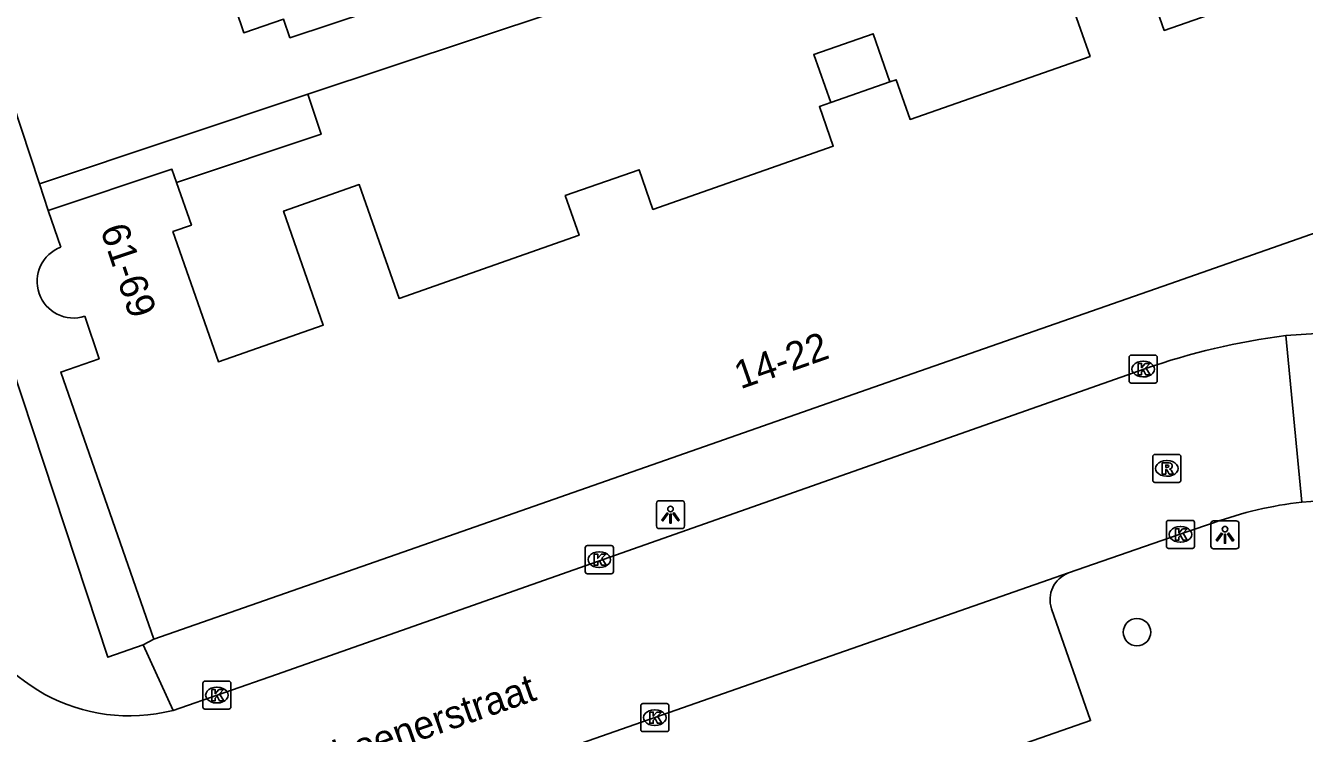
# Model space of a CAD drawing. Extents: x 159377 to 159983, y 382996 to 383595.
# Drawn here: x 159592.93 to 159638.52, y 383285.73 to 383310.98 of the extents above; entities that cross this region are included whole.
import ezdxf

# ---------------------------------------------------------------- set-up
doc = ezdxf.new("R2010")
doc.units = 0
for name, color, linetype in [('IMGEO_Boom', 7, 'Continuous'), ('IMGEO_Kolk', 7, 'Continuous'), ('IMGEO_Lichtpunt', 7, 'Continuous'), ('IMGEO_Openbare_ruimte_label', 7, 'Continuous'), ('IMGEO_Pand', 7, 'Continuous'), ('IMGEO_Pand_nummerreeks', 7, 'Continuous'), ('IMGEO_Pand_overbouw', 7, 'Continuous'), ('IMGEO_Rijbaan_lokaal_open', 7, 'Continuous'), ('IMGEO_Rioolput', 7, 'Continuous'), ('IMGEO_Voetpad_open', 7, 'Continuous')]:
    doc.layers.add(name, color=color, linetype=linetype)

msp = doc.modelspace()

# ---------------------------------------------------------------- linework, layer by layer
at = {"layer": 'IMGEO_Boom'}
msp.add_circle((159632.556, 383289.345), 0.489, dxfattribs=at)
at = {"layer": 'IMGEO_Kolk'}
for p, q in [((159632.276, 383298.304), (159632.276, 383299.156)), ((159632.351, 383299.23), (159633.203, 383299.23)), ((159633.277, 383299.156), (159633.277, 383298.304)), ((159632.764, 383299.01), (159632.789, 383299.01)), ((159633.203, 383298.23), (159632.351, 383298.23)), ((159632.787, 383298.45), (159632.762, 383298.45)), ((159633.605, 383292.408), (159633.605, 383293.26)), ((159633.68, 383293.334), (159634.532, 383293.334)), ((159634.606, 383293.26), (159634.606, 383292.408)), ((159634.093, 383293.114), (159634.118, 383293.114)), ((159612.887, 383291.506), (159612.887, 383292.358)), ((159612.962, 383292.432), (159613.814, 383292.432)), ((159613.888, 383292.358), (159613.888, 383291.506)), ((159634.532, 383292.334), (159633.68, 383292.334)), ((159634.116, 383292.554), (159634.091, 383292.554)), ((159613.375, 383292.212), (159613.4, 383292.212)), ((159613.814, 383291.432), (159612.962, 383291.432)), ((159613.398, 383291.652), (159613.373, 383291.652)), ((159599.254, 383286.675), (159599.254, 383287.527)), ((159599.329, 383287.601), (159600.181, 383287.601)), ((159599.742, 383287.381), (159599.767, 383287.381)), ((159600.255, 383287.527), (159600.255, 383286.675)), ((159599.765, 383286.821), (159599.74, 383286.821)), ((159600.181, 383286.601), (159599.329, 383286.601)), ((159614.866, 383285.873), (159614.866, 383286.725)), ((159614.941, 383286.799), (159615.793, 383286.799)), ((159615.354, 383286.579), (159615.379, 383286.579)), ((159615.867, 383286.725), (159615.867, 383285.873)), ((159615.377, 383286.019), (159615.352, 383286.019)), ((159615.793, 383285.799), (159614.941, 383285.799))]:
    msp.add_line(p, q, dxfattribs=at)
for points in [[(159632.276, 383298.304), (159632.276, 383299.156)], [(159632.351, 383299.23), (159633.203, 383299.23)], [(159633.277, 383299.156), (159633.277, 383298.304)], [(159632.597, 383298.93), (159632.72, 383298.93), (159632.72, 383298.779), (159632.85, 383298.93), (159633.014, 383298.93), (159632.868, 383298.779), (159633.021, 383298.53), (159632.869, 383298.53), (159632.784, 383298.694), (159632.72, 383298.627), (159632.72, 383298.53), (159632.597, 383298.53), (159632.597, 383298.93)], [(159633.203, 383298.23), (159632.351, 383298.23)], [(159633.605, 383292.408), (159633.605, 383293.26)], [(159633.68, 383293.334), (159634.532, 383293.334)], [(159634.606, 383293.26), (159634.606, 383292.408)], [(159633.926, 383293.034), (159634.049, 383293.034), (159634.049, 383292.883), (159634.179, 383293.034), (159634.343, 383293.034), (159634.197, 383292.883), (159634.35, 383292.634), (159634.198, 383292.634), (159634.113, 383292.798), (159634.049, 383292.731), (159634.049, 383292.634), (159633.926, 383292.634), (159633.926, 383293.034)], [(159612.887, 383291.506), (159612.887, 383292.358)], [(159612.962, 383292.432), (159613.814, 383292.432)], [(159613.888, 383292.358), (159613.888, 383291.506)], [(159634.532, 383292.334), (159633.68, 383292.334)], [(159613.208, 383292.132), (159613.331, 383292.132), (159613.331, 383291.981), (159613.461, 383292.132), (159613.625, 383292.132), (159613.479, 383291.981), (159613.632, 383291.732), (159613.48, 383291.732), (159613.395, 383291.896), (159613.331, 383291.829), (159613.331, 383291.732), (159613.208, 383291.732), (159613.208, 383292.132)], [(159613.814, 383291.432), (159612.962, 383291.432)], [(159599.254, 383286.675), (159599.254, 383287.527)], [(159599.329, 383287.601), (159600.181, 383287.601)], [(159599.575, 383287.301), (159599.698, 383287.301), (159599.698, 383287.15), (159599.828, 383287.301), (159599.992, 383287.301), (159599.846, 383287.15), (159599.999, 383286.901), (159599.847, 383286.901), (159599.762, 383287.065), (159599.698, 383286.998), (159599.698, 383286.901), (159599.575, 383286.901), (159599.575, 383287.301)], [(159600.255, 383287.527), (159600.255, 383286.675)], [(159600.181, 383286.601), (159599.329, 383286.601)], [(159614.866, 383285.873), (159614.866, 383286.725)], [(159614.941, 383286.799), (159615.793, 383286.799)], [(159615.187, 383286.499), (159615.31, 383286.499), (159615.31, 383286.348), (159615.44, 383286.499), (159615.604, 383286.499), (159615.458, 383286.348), (159615.611, 383286.099), (159615.459, 383286.099), (159615.374, 383286.263), (159615.31, 383286.196), (159615.31, 383286.099), (159615.187, 383286.099), (159615.187, 383286.499)], [(159615.867, 383286.725), (159615.867, 383285.873)], [(159615.793, 383285.799), (159614.941, 383285.799)]]:
    msp.add_lwpolyline(points, dxfattribs=at)
for centre, start, end in [((159632.353, 383299.154), 91.552, 178.448), ((159632.353, 383299.154), 91.552, 178.448), ((159633.201, 383299.154), 1.552, 88.448), ((159633.201, 383299.154), 1.552, 88.448), ((159632.353, 383298.306), 181.552, 268.448), ((159632.353, 383298.306), 181.552, 268.448), ((159633.201, 383298.306), 271.552, 358.448), ((159633.201, 383298.306), 271.552, 358.448), ((159633.682, 383293.258), 91.552, 178.448), ((159633.682, 383293.258), 91.552, 178.448), ((159634.53, 383293.258), 1.552, 88.448), ((159634.53, 383293.258), 1.552, 88.448), ((159612.964, 383292.356), 91.552, 178.448), ((159612.964, 383292.356), 91.552, 178.448), ((159613.812, 383292.356), 1.552, 88.448), ((159613.812, 383292.356), 1.552, 88.448), ((159633.682, 383292.41), 181.552, 268.448), ((159633.682, 383292.41), 181.552, 268.448), ((159634.53, 383292.41), 271.552, 358.448), ((159634.53, 383292.41), 271.552, 358.448), ((159612.964, 383291.508), 181.552, 268.448), ((159612.964, 383291.508), 181.552, 268.448), ((159613.812, 383291.508), 271.552, 358.448), ((159613.812, 383291.508), 271.552, 358.448), ((159599.331, 383287.525), 91.552, 178.448), ((159599.331, 383287.525), 91.552, 178.448), ((159600.179, 383287.525), 1.552, 88.448), ((159600.179, 383287.525), 1.552, 88.448), ((159599.331, 383286.677), 181.552, 268.448), ((159599.331, 383286.677), 181.552, 268.448), ((159600.179, 383286.677), 271.552, 358.448), ((159600.179, 383286.677), 271.552, 358.448), ((159614.943, 383286.723), 91.552, 178.448), ((159614.943, 383286.723), 91.552, 178.448), ((159615.791, 383286.723), 1.552, 88.448), ((159615.791, 383286.723), 1.552, 88.448), ((159614.943, 383285.875), 181.552, 268.448), ((159614.943, 383285.875), 181.552, 268.448), ((159615.791, 383285.875), 271.552, 358.448), ((159615.791, 383285.875), 271.552, 358.448)]:
    msp.add_arc(centre, 0.0765, start, end, dxfattribs=at)
for centre, major_axis, ratio, start_param, end_param in [((159632.763, 383298.73), (-0.387, 0.002), 0.722429, 4.712389, 7.853982), ((159632.788, 383298.73), (-0.39, 0.002), 0.717154, 1.570796, 4.712389), ((159634.092, 383292.834), (-0.387, 0.002), 0.722429, 4.712389, 7.853982), ((159634.117, 383292.834), (-0.39, 0.002), 0.717154, 1.570796, 4.712389), ((159613.374, 383291.932), (-0.387, 0.002), 0.722429, 4.712389, 7.853982), ((159613.399, 383291.932), (-0.39, 0.002), 0.717154, 1.570796, 4.712389), ((159599.741, 383287.101), (-0.387, 0.002), 0.722429, 4.712389, 7.853982), ((159599.766, 383287.101), (-0.39, 0.002), 0.717154, 1.570796, 4.712389), ((159615.353, 383286.299), (-0.387, 0.002), 0.722429, 4.712389, 7.853982), ((159615.378, 383286.299), (-0.39, 0.002), 0.717154, 1.570796, 4.712389)]:
    msp.add_ellipse(centre, major_axis=major_axis, ratio=ratio, start_param=start_param, end_param=end_param, dxfattribs=at)
at = {"layer": 'IMGEO_Lichtpunt'}
for p, q in [((159615.428, 383293.941), (159615.428, 383293.134)), ((159615.428, 383293.941), (159615.428, 383293.134)), ((159616.33, 383294.036), (159615.522, 383294.036)), ((159616.33, 383294.036), (159615.522, 383294.036)), ((159616.424, 383293.134), (159616.424, 383293.941)), ((159616.424, 383293.134), (159616.424, 383293.941)), ((159635.194, 383293.222), (159635.194, 383292.415)), ((159635.194, 383293.222), (159635.194, 383292.415)), ((159636.096, 383293.317), (159635.288, 383293.317)), ((159636.096, 383293.317), (159635.288, 383293.317)), ((159636.19, 383292.415), (159636.19, 383293.222)), ((159636.19, 383292.415), (159636.19, 383293.222)), ((159615.522, 383293.04), (159616.33, 383293.04)), ((159615.522, 383293.04), (159616.33, 383293.04)), ((159635.288, 383292.321), (159636.096, 383292.321)), ((159635.288, 383292.321), (159636.096, 383292.321))]:
    msp.add_line(p, q, dxfattribs=at)
for points in [[(159615.802, 383293.605), (159615.841, 383293.577), (159615.653, 383293.315), (159615.615, 383293.342), (159615.802, 383293.605)], [(159615.904, 383293.557), (159615.951, 383293.557), (159615.951, 383293.235), (159615.904, 383293.235), (159615.904, 383293.557)], [(159616.014, 383293.577), (159616.052, 383293.604), (159616.239, 383293.342), (159616.2, 383293.314), (159616.014, 383293.577)], [(159635.568, 383292.886), (159635.607, 383292.858), (159635.419, 383292.596), (159635.381, 383292.623), (159635.568, 383292.886)], [(159635.67, 383292.838), (159635.717, 383292.838), (159635.717, 383292.516), (159635.67, 383292.516), (159635.67, 383292.838)], [(159635.78, 383292.858), (159635.818, 383292.885), (159636.005, 383292.623), (159635.966, 383292.595), (159635.78, 383292.858)]]:
    msp.add_lwpolyline(points, dxfattribs=at)
for centre in [(159615.927, 383293.739), (159635.693, 383293.02)]:
    msp.add_circle(centre, 0.0994, dxfattribs=at)
for centre, start, end in [((159615.522, 383293.941), 90, 180), ((159615.522, 383293.941), 90, 180), ((159616.33, 383293.941), 0, 90), ((159616.33, 383293.941), 0, 90), ((159635.288, 383293.222), 90, 180), ((159635.288, 383293.222), 90, 180), ((159636.096, 383293.222), 0, 90), ((159636.096, 383293.222), 0, 90), ((159615.522, 383293.134), 180, 270), ((159615.522, 383293.134), 180, 270), ((159616.33, 383293.134), 270, 0), ((159616.33, 383293.134), 270, 360), ((159635.288, 383292.415), 180, 270), ((159635.288, 383292.415), 180, 270), ((159636.096, 383292.415), 270, 0), ((159636.096, 383292.415), 270, 360)]:
    msp.add_arc(centre, 0.0946, start, end, dxfattribs=at)
at = {"layer": 'IMGEO_Pand'}
for points in [[(159611.905, 383311.499), (159602.997, 383308.531), (159593.432, 383305.343), (159590.192, 383315.167), (159587.154, 383324.378), (159584.139, 383333.52), (159581.139, 383342.617), (159578.288, 383351.261)], [(159592.2, 383336.073), (159595.156, 383337.009), (159596.002, 383334.34), (159593.047, 383333.405), (159595.234, 383326.937), (159596.655, 383327.417), (159597.584, 383324.669), (159596.163, 383324.189), (159598.34, 383317.747), (159599.761, 383318.227), (159600.658, 383315.575), (159599.237, 383315.095), (159600.713, 383310.728), (159602.134, 383311.208), (159602.357, 383310.547), (159605.268, 383311.504), (159603.799, 383315.969), (159607.822, 383317.291), (159608.332, 383317.459), (159609.788, 383317.937)], [(159639.998, 383314.666), (159639.844, 383314.612), (159640.34, 383313.197), (159633.525, 383310.811), (159632.501, 383313.736), (159629.857, 383312.81), (159630.882, 383309.884), (159624.465, 383307.635), (159623.969, 383309.05), (159623.748, 383308.973)], [(159623.748, 383308.973), (159623.146, 383310.691), (159621.035, 383309.951), (159621.637, 383308.233)], [(159621.637, 383308.233), (159623.748, 383308.973)], [(159621.637, 383308.233), (159621.232, 383308.091), (159621.728, 383306.676), (159615.301, 383304.425), (159614.805, 383305.84), (159612.172, 383304.917), (159612.668, 383303.502), (159606.251, 383301.253), (159604.827, 383305.31), (159602.13, 383304.364), (159603.548, 383300.293), (159599.808, 383298.989), (159598.188, 383303.634), (159598.848, 383303.864), (159598.317, 383305.388), (159598.152, 383305.86), (159593.738, 383304.387), (159594.193, 383303.08)], [(159597.511, 383289.099), (159606.384, 383292.204), (159615.509, 383295.398), (159624.57, 383298.569), (159633.726, 383301.773), (159643.318, 383305.13)], [(159595.048, 383300.613), (159595.555, 383299.1), (159594.186, 383298.625), (159597.511, 383289.099)]]:
    msp.add_lwpolyline(points, dxfattribs=at)
msp.add_arc((159594.649, 383301.856), 1.306, 110.4348, 287.7952, dxfattribs=at)
at = {"layer": 'IMGEO_Pand_overbouw'}
msp.add_lwpolyline([(159593.738, 383304.387), (159598.152, 383305.86), (159598.317, 383305.388), (159603.472, 383307.108), (159602.997, 383308.531), (159593.432, 383305.343)], close=True, dxfattribs=at)
at = {"layer": 'IMGEO_Rijbaan_lokaal_open'}
for points in [[(159637.866, 383299.924), (159641.866, 383300.19)], [(159638.436, 383293.989), (159637.866, 383299.924)], [(159598.195, 383286.558), (159601.874, 383287.839), (159632.833, 383298.741)], [(159630.111, 383291.458), (159634.336, 383292.929), (159635.287, 383293.248)], [(159595.831, 383279.464), (159630.111, 383291.458)]]:
    msp.add_lwpolyline(points, dxfattribs=at)
for centre, radius, start, end in [((159640.998, 383275.303), 24.82, 97.2488, 109.2056), ((159640.106, 383279.829), 14.258, 96.7276, 109.7554), ((159639.178, 383286.208), 7.816, 22.0545, 95.4458), ((159596.639, 383292.667), 6.304, 198.6205, 284.2909)]:
    msp.add_arc(centre, radius, start, end, dxfattribs=at)
at = {"layer": 'IMGEO_Rioolput'}
for p, q in [((159633.118, 383294.761), (159633.118, 383295.613)), ((159633.193, 383295.687), (159634.045, 383295.687)), ((159634.119, 383295.613), (159634.119, 383294.761)), ((159633.606, 383295.467), (159633.631, 383295.467)), ((159634.045, 383294.687), (159633.193, 383294.687)), ((159633.629, 383294.907), (159633.604, 383294.907))]:
    msp.add_line(p, q, dxfattribs=at)
for points in [[(159633.118, 383294.761), (159633.118, 383295.613)], [(159633.193, 383295.687), (159634.045, 383295.687)], [(159634.119, 383295.613), (159634.119, 383294.761)], [(159633.707, 383295.385), (159633.455, 383295.387), (159633.455, 383294.987)], [(159633.455, 383294.987), (159633.579, 383294.987), (159633.579, 383295.149), (159633.59, 383295.149)], [(159633.633, 383295.306), (159633.579, 383295.306), (159633.579, 383295.225)], [(159633.579, 383295.225), (159633.631, 383295.225)], [(159633.637, 383295.12), (159633.708, 383294.987), (159633.848, 383294.987), (159633.783, 383295.113)], [(159634.045, 383294.687), (159633.193, 383294.687)]]:
    msp.add_lwpolyline(points, dxfattribs=at)
for centre, radius, start, end in [((159633.195, 383295.611), 0.0765, 91.552, 178.448), ((159633.195, 383295.611), 0.0765, 91.552, 178.448), ((159634.043, 383295.611), 0.0765, 1.552, 88.448), ((159634.043, 383295.611), 0.0765, 1.552, 88.448), ((159633.589, 383295.096), 0.0533, 26.0293, 88.6989), ((159633.615, 383295.414), 0.19, 274.7715, 282.9687), ((159633.639, 383295.21), 0.0964, 77.0061, 93.1865), ((159633.653, 383295.267), 0.0378, 276.6634, 79.6772), ((159633.706, 383295.275), 0.109, 350.3612, 89.416), ((159633.704, 383295.275), 0.112, 277.5842, 350.9817), ((159633.688, 383295.06), 0.108, 29.5134, 73.7905), ((159633.195, 383294.763), 0.0765, 181.552, 268.448), ((159633.195, 383294.763), 0.0765, 181.552, 268.448), ((159634.043, 383294.763), 0.0765, 271.552, 358.448), ((159634.043, 383294.763), 0.0765, 271.552, 358.448)]:
    msp.add_arc(centre, radius, start, end, dxfattribs=at)
for centre, major_axis, ratio, start_param, end_param in [((159633.605, 383295.187), (-0.387, 0.002), 0.722429, 4.712389, 7.853982), ((159633.63, 383295.187), (-0.39, 0.002), 0.717154, 1.570796, 4.712389)]:
    msp.add_ellipse(centre, major_axis=major_axis, ratio=ratio, start_param=start_param, end_param=end_param, dxfattribs=at)
at = {"layer": 'IMGEO_Voetpad_open'}
for points in [[(159573.702, 383355.642), (159595.869, 383288.453), (159597.121, 383288.896)], [(159596.981, 383278.836), (159598.339, 383274.831), (159630.904, 383286.196), (159629.509, 383290.184)], [(159597.121, 383288.896), (159597.511, 383289.099)], [(159598.195, 383286.558), (159597.121, 383288.896)]]:
    msp.add_lwpolyline(points, dxfattribs=at)
msp.add_arc((159630.47, 383290.509), 1.015, 110.7309, 198.6851, dxfattribs=at)

# ---------------------------------------------------------------- texts
at = {"layer": 'IMGEO_Openbare_ruimte_label'}
msp.add_text('Schoenerstraat', height=1, rotation=19.2684, dxfattribs=at).set_placement((159602.645, 383283.953))
at = {"layer": 'IMGEO_Pand_nummerreeks'}
for s, rotation, p in [('61-69', 288.5235, (159595.589, 383303.721)), ('14-22', 19.2858, (159618.418, 383298.005))]:
    msp.add_text(s, height=1, rotation=rotation, dxfattribs=at).set_placement(p)

doc.saveas('drawing.dxf')
